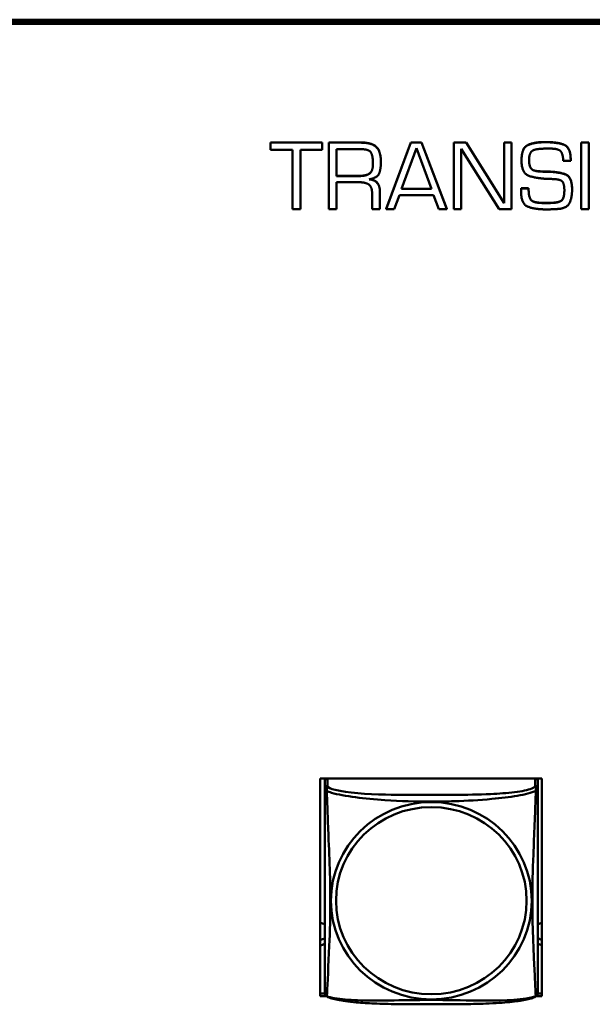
# Model space of a CAD drawing. Header units: inches. Extents: x 0.8 to 75.7, y -7.8 to 49.3.
# Tile 260 of 339: x 59.9 to 61.2, y 13.8 to 16. Entities that reach past the tile are written whole.
import ezdxf

# ---------------------------------------------------------------- set-up
doc = ezdxf.new("R2010")
doc.units = ezdxf.units.IN
doc.header["$MEASUREMENT"] = 0
doc.layers.add('Visible Edges(ROSSANSI)', color=7, linetype='Continuous', lineweight=50)
doc.layers.add('Visible Tangent Edges(ROSSANSI)', color=7, linetype='Continuous', lineweight=50)

msp = doc.modelspace()

# ---------------------------------------------------------------- linework, layer by layer
at = {"layer": 'Visible Edges(ROSSANSI)'}
for p, q in [((56.4653, 16.0014), (69.1231, 16.0014)), ((56.4653, 15.9981), (69.1231, 15.9981)), ((69.1231, 15.9977), (56.4653, 15.9977)), ((69.1231, 15.992), (56.4653, 15.992)), ((60.4454, 15.7292), (60.4454, 15.7288)), ((60.4454, 15.7292), (60.5596, 15.7292)), ((60.4454, 15.7288), (60.4454, 15.7132)), ((60.5596, 15.7288), (60.4454, 15.7288)), ((60.5596, 15.7292), (60.5596, 15.7288)), ((60.5596, 15.7132), (60.5596, 15.7288)), ((60.5747, 15.7292), (60.6458, 15.7292)), ((60.5747, 15.7292), (60.5747, 15.7288)), ((60.6458, 15.7288), (60.5747, 15.7288)), ((60.5747, 15.7288), (60.5747, 15.5816)), ((60.7018, 15.5819), (60.7565, 15.7292)), ((60.7565, 15.7288), (60.7018, 15.5816)), ((60.7565, 15.7292), (60.7565, 15.7288)), ((60.7565, 15.7292), (60.7805, 15.7292)), ((60.7805, 15.7288), (60.7565, 15.7288)), ((60.7805, 15.7292), (60.7805, 15.7288)), ((60.7805, 15.7292), (60.8365, 15.5819)), ((60.8365, 15.5816), (60.7805, 15.7288)), ((60.8518, 15.7292), (60.8518, 15.7288)), ((60.8518, 15.7292), (60.8793, 15.7292)), ((60.8518, 15.7288), (60.8518, 15.5816)), ((60.8793, 15.7288), (60.8518, 15.7288)), ((60.8793, 15.7292), (60.8793, 15.7288)), ((60.8793, 15.7292), (60.9636, 15.5947)), ((60.9636, 15.5943), (60.8793, 15.7288)), ((60.9636, 15.7292), (60.9636, 15.7288)), ((60.9636, 15.7292), (60.98, 15.7292)), ((60.9636, 15.7288), (60.9636, 15.5943)), ((60.98, 15.7288), (60.9636, 15.7288)), ((60.98, 15.7292), (60.98, 15.7288)), ((60.98, 15.5816), (60.98, 15.7288)), ((61.0532, 15.7301), (61.0572, 15.7301)), ((61.0572, 15.7297), (61.0532, 15.7297)), ((61.1344, 15.7292), (61.1344, 15.7288)), ((61.1344, 15.7292), (61.1515, 15.7292)), ((61.1344, 15.7288), (61.1344, 15.5816)), ((61.1515, 15.7288), (61.1344, 15.7288)), ((61.1515, 15.7292), (61.1515, 15.7288)), ((61.1515, 15.5816), (61.1515, 15.7288)), ((60.4454, 15.7132), (60.4941, 15.7132)), ((60.4941, 15.7132), (60.4941, 15.5816)), ((60.5115, 15.7132), (60.5596, 15.7132)), ((60.5115, 15.5816), (60.5115, 15.7132)), ((60.5914, 15.6547), (60.5914, 15.7143)), ((60.5914, 15.7143), (60.646, 15.7143)), ((60.7357, 15.6261), (60.7688, 15.7166)), ((60.7688, 15.7166), (60.8021, 15.6261)), ((60.8683, 15.7148), (60.9526, 15.5816)), ((60.8683, 15.5816), (60.8683, 15.7148)), ((61.0577, 15.7156), (61.0658, 15.7156)), ((60.6901, 15.6866), (60.6901, 15.6862)), ((61.002, 15.6902), (61.002, 15.6898)), ((61.0947, 15.6884), (61.1111, 15.6884)), ((61.1111, 15.691), (61.1111, 15.6906)), ((61.1111, 15.6884), (61.1111, 15.6906)), ((60.5914, 15.6551), (60.6402, 15.6551)), ((60.6402, 15.6547), (60.5914, 15.6547)), ((61.041, 15.6654), (61.041, 15.665)), ((61.0601, 15.6647), (61.0601, 15.6643)), ((60.5914, 15.641), (60.6424, 15.641)), ((60.5914, 15.5816), (60.5914, 15.641)), ((60.6708, 15.6153), (60.6708, 15.5816)), ((60.6881, 15.6195), (60.6881, 15.6191)), ((60.6881, 15.5816), (60.6881, 15.6191)), ((60.7198, 15.5816), (60.7313, 15.6126)), ((60.7313, 15.6126), (60.807, 15.6126)), ((60.8021, 15.6261), (60.7357, 15.6261)), ((60.7359, 15.6265), (60.802, 15.6265)), ((60.807, 15.6126), (60.8188, 15.5816)), ((61.001, 15.6225), (61.001, 15.6221)), ((61.0013, 15.6243), (61.0013, 15.6239)), ((61.0015, 15.6279), (61.0015, 15.6275)), ((61.0015, 15.6279), (61.0177, 15.6279)), ((61.0177, 15.6275), (61.0015, 15.6275)), ((61.0177, 15.6279), (61.0177, 15.6275)), ((61.1141, 15.625), (61.1141, 15.6246)), ((61.0498, 15.5954), (61.064, 15.5954)), ((61.064, 15.595), (61.0498, 15.595)), ((60.4941, 15.5816), (60.5115, 15.5816)), ((60.5747, 15.5816), (60.5914, 15.5816)), ((60.6708, 15.5816), (60.6881, 15.5816)), ((60.7018, 15.5819), (60.7018, 15.5816)), ((60.7018, 15.5816), (60.7198, 15.5816)), ((60.8188, 15.5816), (60.8365, 15.5816)), ((60.8365, 15.5819), (60.8365, 15.5816)), ((60.8518, 15.5816), (60.8683, 15.5816)), ((60.9526, 15.5816), (60.98, 15.5816)), ((61.1344, 15.5816), (61.1515, 15.5816)), ((60.5558, 13.8363), (60.5558, 14.3188)), ((60.5558, 14.3188), (61.0473, 14.3188)), ((60.5658, 14.3144), (60.5658, 14.2967)), ((61.0382, 14.2967), (61.0382, 14.3144)), ((61.0473, 14.3188), (61.0473, 13.8363)), ((60.5558, 13.8424), (60.5658, 13.8424)), ((61.0381, 13.8424), (61.0473, 13.8424)), ((60.5689, 13.8363), (60.5558, 13.8363)), ((61.0473, 13.8363), (61.035, 13.8363))]:
    msp.add_line(p, q, dxfattribs=at)
for centre, start, end in [((60.5795, 13.8437), 180, 189.1496), ((61.0244, 13.8437), 350.8504, 360)]:
    msp.add_arc(centre, 0.0138, start, end, dxfattribs=at)
for centre, major_axis, start_param, end_param in [((60.5717, 14.3144), (-0.00591, 0), 5.403119, 6.283185), ((61.0323, 14.3144), (0.00591, 0), 0, 0.880066), ((60.5523, 13.9741), (0.0255, 0), 1.012755, 1.431657), ((61.0523, 13.9741), (0.0255, 0), 1.766847, 2.154575), ((60.5523, 13.9861), (0.0255, 0), 4.851528, 5.27043), ((60.5523, 13.9741), (-0.0255, 0), 1.709936, 2.128837), ((61.0523, 13.9861), (0.0255, 0), 4.12861, 4.516339), ((61.0523, 13.9741), (-0.0255, 0), 0.987017, 1.374746)]:
    msp.add_ellipse(centre, major_axis=major_axis, ratio=0.981793, start_param=start_param, end_param=end_param, dxfattribs=at)
for points in [[(60.6458, 15.7292), (60.6692, 15.7292), (60.6901, 15.7102), (60.6901, 15.6866)], [(60.6901, 15.6862), (60.6901, 15.7098), (60.6692, 15.7288), (60.6458, 15.7288)], [(61.002, 15.6902), (61.002, 15.7169), (61.0298, 15.7301), (61.0532, 15.7301)], [(61.0532, 15.7297), (61.0298, 15.7297), (61.002, 15.7165), (61.002, 15.6898)], [(61.0572, 15.7301), (61.0805, 15.7301), (61.1111, 15.7193), (61.1111, 15.691)], [(61.1111, 15.6906), (61.1111, 15.7189), (61.0805, 15.7297), (61.0572, 15.7297)], [(60.646, 15.7143), (60.6644, 15.7143), (60.6725, 15.6982), (60.6725, 15.6822)], [(61.0187, 15.6906), (61.0187, 15.6922), (61.019, 15.6957), (61.0192, 15.6975)], [(61.0192, 15.6975), (61.0197, 15.7014), (61.0231, 15.7089), (61.0266, 15.7112)], [(61.0266, 15.7112), (61.0295, 15.7129), (61.0386, 15.7147), (61.0432, 15.7151)], [(61.0432, 15.7151), (61.0473, 15.7154), (61.0547, 15.7156), (61.0577, 15.7156)], [(61.0658, 15.7156), (61.083, 15.7156), (61.0938, 15.7048), (61.0947, 15.6884)], [(60.6725, 15.6822), (60.6725, 15.6655), (60.6573, 15.6547), (60.6402, 15.6547)], [(60.6638, 15.6473), (60.6833, 15.6509), (60.6901, 15.6715), (60.6901, 15.6862)], [(61.002, 15.6898), (61.002, 15.6603), (61.0366, 15.6494), (61.0601, 15.6485)], [(61.041, 15.665), (61.0266, 15.6658), (61.0187, 15.6785), (61.0187, 15.6906)], [(61.041, 15.6654), (61.0459, 15.665), (61.0554, 15.6647), (61.0601, 15.6647)], [(61.0601, 15.6643), (61.0554, 15.6643), (61.0459, 15.6646), (61.041, 15.665)], [(61.0601, 15.6647), (61.0824, 15.6643), (61.1141, 15.6539), (61.1141, 15.625)], [(61.1141, 15.6246), (61.1141, 15.6535), (61.0824, 15.6639), (61.0601, 15.6643)], [(60.6424, 15.641), (60.657, 15.641), (60.6708, 15.6299), (60.6708, 15.6153)], [(60.6881, 15.6191), (60.6881, 15.6312), (60.6769, 15.6465), (60.6638, 15.6473)], [(61.0601, 15.6485), (61.0635, 15.6485), (61.0702, 15.6482), (61.0736, 15.648)], [(61.0736, 15.648), (61.0883, 15.6473), (61.097, 15.6376), (61.097, 15.6229)], [(61.001, 15.6225), (61.001, 15.6234), (61.0013, 15.6243)], [(61.0013, 15.6239), (61.001, 15.623), (61.001, 15.6213), (61.001, 15.6204)], [(61.001, 15.6207), (61.001, 15.6215), (61.001, 15.6221)], [(61.001, 15.6204), (61.001, 15.5926), (61.0316, 15.5809), (61.055, 15.5809)], [(61.0013, 15.6243), (61.0013, 15.6252), (61.0015, 15.627), (61.0015, 15.6279)], [(61.0015, 15.6275), (61.0015, 15.6266), (61.0013, 15.6248), (61.0013, 15.6239)], [(61.0177, 15.6279), (61.0177, 15.6077), (61.0292, 15.5954), (61.0498, 15.5954)], [(61.0498, 15.595), (61.0292, 15.595), (61.0177, 15.6073), (61.0177, 15.6275)], [(61.097, 15.6229), (61.097, 15.6041), (61.0827, 15.595), (61.064, 15.595)], [(61.0835, 15.5818), (61.104, 15.5837), (61.1141, 15.6078), (61.1141, 15.6246)], [(61.055, 15.5809), (61.0586, 15.5809), (61.0658, 15.5809), (61.0693, 15.5811)], [(61.0693, 15.5811), (61.0727, 15.5813), (61.08, 15.5816), (61.0835, 15.5818)]]:
    msp.add_open_spline(points, degree=2, dxfattribs=at)
for points, degree, knots in [([(60.6402, 15.6551), (60.6573, 15.6551), (60.6725, 15.6658), (60.6725, 15.6824)], 2, [0, 0, 0, 1, 1.995079, 1.995079, 1.995079]), ([(61.0187, 15.6908), (61.0188, 15.6788), (61.0266, 15.6662), (61.041, 15.6654)], 2, [0.008871, 0.008871, 0.008871, 1, 2, 2, 2]), ([(60.6653, 15.6476), (60.6772, 15.6465), (60.6881, 15.6316), (60.6881, 15.6195)], 2, [0.054864, 0.054864, 0.054864, 1, 2, 2, 2]), ([(61.064, 15.5954), (61.0827, 15.5954), (61.0969, 15.6045), (61.097, 15.6231)], 2, [0, 0, 0, 1, 1.99495, 1.99495, 1.99495]), ([(60.5658, 14.2967), (60.5658, 14.2941), (60.5658, 14.2895), (60.5658, 14.2834), (60.5658, 14.2721), (60.5658, 14.2557), (60.5658, 14.2379), (60.5658, 14.22), (60.5658, 14.2008), (60.5658, 14.1817), (60.5658, 14.1545), (60.5658, 14.1274), (60.5658, 14.1006), (60.5658, 14.0839), (60.5658, 14.0672), (60.5658, 14.0506), (60.5658, 14.0174), (60.5658, 13.9842), (60.5658, 13.952), (60.5658, 13.9118), (60.5658, 13.8714), (60.5658, 13.8527), (60.5658, 13.847), (60.5658, 13.8438), (60.5658, 13.8437)], 3, [0.325731, 0.325731, 0.325731, 0.325731, 0.404774, 0.404774, 0.404774, 0.550532, 0.550532, 0.550532, 0.69629, 0.69629, 0.69629, 0.902598, 0.902598, 0.902598, 1.03154, 1.03154, 1.03154, 1.289425, 1.289425, 1.289425, 1.610774, 1.610774, 1.610774, 1.710218, 1.710218, 1.710218, 1.710218]), ([(61.0382, 13.8437), (61.0382, 13.8437), (61.0382, 13.8446), (61.0382, 13.8463), (61.0382, 13.8509), (61.0382, 13.8619), (61.0382, 13.8757), (61.0382, 13.8895), (61.0382, 13.9061), (61.0382, 13.9235), (61.0382, 13.9481), (61.0382, 13.9745), (61.0382, 14.0009), (61.0382, 14.0174), (61.0382, 14.034), (61.0382, 14.0506), (61.0382, 14.0838), (61.0382, 14.1171), (61.0382, 14.1511), (61.0382, 14.1934), (61.0382, 14.2392), (61.0382, 14.2708), (61.0382, 14.2832), (61.0382, 14.2926), (61.0382, 14.2967)], 3, [0.352862, 0.352862, 0.352862, 0.352862, 0.404774, 0.404774, 0.404774, 0.550532, 0.550532, 0.550532, 0.69629, 0.69629, 0.69629, 0.902598, 0.902598, 0.902598, 1.03154, 1.03154, 1.03154, 1.289425, 1.289425, 1.289425, 1.610774, 1.610774, 1.610774, 1.73735, 1.73735, 1.73735, 1.73735]), ([(60.57, 13.8356), (60.5694, 13.8359), (60.5689, 13.8363), (60.568, 13.8371), (60.5676, 13.8376), (60.567, 13.8384), (60.5668, 13.8389), (60.5664, 13.8397), (60.5663, 13.8401), (60.5661, 13.8409), (60.566, 13.8412), (60.5659, 13.8415)], 3, [0.02273771, 0.02273771, 0.02273771, 0.02273771, 0.02954865, 0.02954865, 0.03635958, 0.03635958, 0.04317052, 0.04317052, 0.04998146, 0.04998146, 0.0567924, 0.0567924, 0.0567924, 0.0567924]), ([(61.034, 13.8356), (61.0346, 13.8359), (61.0351, 13.8363), (61.036, 13.8371), (61.0364, 13.8376), (61.037, 13.8384), (61.0372, 13.8389), (61.0376, 13.8397), (61.0377, 13.8401), (61.0379, 13.8409), (61.038, 13.8412), (61.038, 13.8415)], 3, [0.02273771, 0.02273771, 0.02273771, 0.02273771, 0.02954865, 0.02954865, 0.03635958, 0.03635958, 0.04317052, 0.04317052, 0.04998146, 0.04998146, 0.0567924, 0.0567924, 0.0567924, 0.0567924]), ([(61.034, 13.8356), (61.0307, 13.8338), (61.0271, 13.8326), (61.0191, 13.8302), (61.0147, 13.8291), (61.0052, 13.8272), (61.0002, 13.8264), (60.989, 13.8248), (60.9828, 13.8241), (60.9689, 13.8227), (60.9612, 13.822), (60.9434, 13.8209), (60.9331, 13.8203), (60.9082, 13.8194), (60.8935, 13.8191), (60.8618, 13.8186), (60.8448, 13.8185), (60.8108, 13.8184), (60.7938, 13.8184), (60.7598, 13.8185), (60.7428, 13.8186), (60.7088, 13.8191), (60.6916, 13.8195), (60.6614, 13.8208), (60.6483, 13.8216), (60.6273, 13.8234), (60.6192, 13.8242), (60.6056, 13.8261), (60.5999, 13.827), (60.5898, 13.829), (60.5854, 13.83), (60.5772, 13.8324), (60.5735, 13.8338), (60.57, 13.8356)], 3, [-1.678204, -1.678204, -1.678204, -1.678204, -1.629815, -1.629815, -1.580861, -1.580861, -1.532583, -1.532583, -1.479316, -1.479316, -1.416961, -1.416961, -1.337799, -1.337799, -1.226353, -1.226353, -1.09702, -1.09702, -0.967687, -0.967687, -0.838354, -0.838354, -0.709022, -0.709022, -0.60577, -0.60577, -0.53827, -0.53827, -0.483941, -0.483941, -0.435529, -0.435529, -0.384876, -0.384876, -0.384876, -0.384876])]:
    msp.add_open_spline(points, degree=degree, knots=knots, dxfattribs=at)
at = {"layer": 'Visible Tangent Edges(ROSSANSI)'}
for p, q in [((60.6458, 15.7292), (60.6458, 15.7288)), ((61.0532, 15.7301), (61.0532, 15.7297)), ((61.0572, 15.7301), (61.0572, 15.7297)), ((60.6402, 15.6551), (60.6402, 15.6547)), ((61.0498, 15.5954), (61.0498, 15.595)), ((61.064, 15.5954), (61.064, 15.595)), ((60.5717, 14.3025), (60.5717, 14.3188)), ((61.0323, 14.3188), (61.0323, 14.3025))]:
    msp.add_line(p, q, dxfattribs=at)
for centre, major_axis, start_param, end_param in [((60.5717, 14.2967), (-0.00591, 0), 4.712389, 6.283185), ((61.0323, 14.2967), (0.00591, 0), 0, 1.570796)]:
    msp.add_ellipse(centre, major_axis=major_axis, ratio=0.981793, start_param=start_param, end_param=end_param, dxfattribs=at)
for centre, major_axis in [((60.802, 14.048), (-0.2227, 0)), ((60.802, 14.0482), (-0.2113, 0))]:
    msp.add_ellipse(centre, major_axis=major_axis, ratio=0.981793, dxfattribs=at)
for points, knots in [([(60.5703, 14.2914), (60.5701, 14.2925), (60.57, 14.2936), (60.5699, 14.2955), (60.57, 14.2964), (60.5701, 14.2978), (60.5702, 14.2982), (60.5704, 14.2988), (60.5705, 14.299), (60.5706, 14.2996), (60.5707, 14.2998), (60.571, 14.3005), (60.5711, 14.3009), (60.5715, 14.3017), (60.5716, 14.3021), (60.5717, 14.3025)], [-0.00026741, -0.00026741, -0.00026741, -0.00026741, 0.01456352, 0.01456352, 0.03151317, 0.03151317, 0.04210669, 0.04210669, 0.04740346, 0.04740346, 0.05587828, 0.05587828, 0.06943799, 0.06943799, 0.0844808, 0.0844808, 0.0844808, 0.0844808]), ([(61.0323, 14.3025), (61.0317, 14.3005), (61.029, 14.2985), (61.0246, 14.2967), (61.0165, 14.2935), (61.0026, 14.2907), (60.9864, 14.2887), (60.9703, 14.2867), (60.9521, 14.2854), (60.9335, 14.2845), (60.9071, 14.2833), (60.8798, 14.2829), (60.8527, 14.2827), (60.8358, 14.2826), (60.8189, 14.2825), (60.802, 14.2825), (60.7681, 14.2825), (60.7343, 14.2826), (60.7006, 14.2834), (60.6586, 14.2845), (60.6147, 14.2872), (60.5891, 14.2937), (60.579, 14.2962), (60.5726, 14.2993), (60.5717, 14.3025)], [0.325731, 0.325731, 0.325731, 0.325731, 0.404774, 0.404774, 0.404774, 0.550532, 0.550532, 0.550532, 0.69629, 0.69629, 0.69629, 0.902598, 0.902598, 0.902598, 1.03154, 1.03154, 1.03154, 1.289425, 1.289425, 1.289425, 1.610774, 1.610774, 1.610774, 1.73735, 1.73735, 1.73735, 1.73735]), ([(61.0323, 14.3025), (61.0324, 14.3021), (61.0325, 14.3017), (61.0328, 14.3009), (61.033, 14.3005), (61.0333, 14.2998), (61.0334, 14.2996), (61.0335, 14.299), (61.0336, 14.2988), (61.0337, 14.2982), (61.0338, 14.2978), (61.034, 14.2964), (61.0341, 14.2955), (61.034, 14.2936), (61.0339, 14.2925), (61.0337, 14.2914)], [-0.0844808, -0.0844808, -0.0844808, -0.0844808, -0.06943799, -0.06943799, -0.05587828, -0.05587828, -0.04740346, -0.04740346, -0.04210669, -0.04210669, -0.03151317, -0.03151317, -0.01456352, -0.01456352, 0.00026741, 0.00026741, 0.00026741, 0.00026741]), ([(60.5658, 14.2967), (60.5658, 14.2964), (60.5658, 14.2961), (60.5658, 14.2957), (60.5659, 14.2955), (60.566, 14.2952), (60.5661, 14.2951), (60.5662, 14.2949), (60.5663, 14.2948), (60.5665, 14.2946), (60.5667, 14.2944), (60.5673, 14.2938), (60.5678, 14.2934), (60.5689, 14.2925), (60.5695, 14.292), (60.5703, 14.2914)], [-0.0844808, -0.0844808, -0.0844808, -0.0844808, -0.06943799, -0.06943799, -0.05587828, -0.05587828, -0.04740346, -0.04740346, -0.04210669, -0.04210669, -0.03151317, -0.03151317, -0.01456352, -0.01456352, 0.00026741, 0.00026741, 0.00026741, 0.00026741]), ([(60.5703, 13.8365), (60.5704, 13.8381), (60.5706, 13.8404), (60.5707, 13.8432), (60.5718, 13.8631), (60.5739, 13.9062), (60.5756, 13.9477), (60.577, 13.981), (60.578, 14.0145), (60.578, 14.048), (60.578, 14.0647), (60.5778, 14.0815), (60.5773, 14.0985), (60.5767, 14.1257), (60.5755, 14.1538), (60.5743, 14.1823), (60.5735, 14.2025), (60.5727, 14.223), (60.572, 14.2422), (60.5712, 14.2613), (60.5706, 14.2791), (60.5703, 14.2914)], [-1.657319, -1.657319, -1.657319, -1.657319, -1.610774, -1.610774, -1.610774, -1.289425, -1.289425, -1.289425, -1.03154, -1.03154, -1.03154, -0.902598, -0.902598, -0.902598, -0.69629, -0.69629, -0.69629, -0.550532, -0.550532, -0.550532, -0.405761, -0.405761, -0.405761, -0.405761]), ([(60.5703, 14.2914), (60.5731, 14.2901), (60.5766, 14.2888), (60.5806, 14.2876), (60.6083, 14.2793), (60.6553, 14.2742), (60.6988, 14.2713), (60.7337, 14.2689), (60.7679, 14.2679), (60.802, 14.2679), (60.819, 14.2679), (60.8361, 14.2682), (60.8532, 14.2687), (60.8807, 14.2696), (60.9089, 14.2712), (60.9365, 14.2737), (60.9561, 14.2755), (60.9754, 14.2778), (60.9927, 14.2808), (61.0099, 14.2838), (61.0248, 14.2874), (61.0337, 14.2914)], [-1.657319, -1.657319, -1.657319, -1.657319, -1.610774, -1.610774, -1.610774, -1.289425, -1.289425, -1.289425, -1.03154, -1.03154, -1.03154, -0.902598, -0.902598, -0.902598, -0.69629, -0.69629, -0.69629, -0.550532, -0.550532, -0.550532, -0.405761, -0.405761, -0.405761, -0.405761]), ([(61.0337, 14.2914), (61.0336, 14.2874), (61.0334, 14.2829), (61.0333, 14.2779), (61.0322, 14.2435), (61.03, 14.1943), (61.0283, 14.1503), (61.027, 14.1151), (61.026, 14.0815), (61.026, 14.048), (61.026, 14.0313), (61.0262, 14.0146), (61.0266, 13.9978), (61.0273, 13.9711), (61.0285, 13.9439), (61.0296, 13.9181), (61.0305, 13.8999), (61.0313, 13.8824), (61.032, 13.8677), (61.0327, 13.8531), (61.0333, 13.8415), (61.0337, 13.8365)], [-1.657319, -1.657319, -1.657319, -1.657319, -1.610774, -1.610774, -1.610774, -1.289425, -1.289425, -1.289425, -1.03154, -1.03154, -1.03154, -0.902598, -0.902598, -0.902598, -0.69629, -0.69629, -0.69629, -0.550532, -0.550532, -0.550532, -0.405761, -0.405761, -0.405761, -0.405761]), ([(61.0337, 14.2914), (61.0344, 14.292), (61.0351, 14.2925), (61.0362, 14.2934), (61.0367, 14.2938), (61.0373, 14.2944), (61.0375, 14.2946), (61.0377, 14.2948), (61.0377, 14.2949), (61.0379, 14.2951), (61.038, 14.2952), (61.0381, 14.2955), (61.0381, 14.2957), (61.0382, 14.2961), (61.0382, 14.2964), (61.0382, 14.2967)], [-0.00026741, -0.00026741, -0.00026741, -0.00026741, 0.01456352, 0.01456352, 0.03151317, 0.03151317, 0.04210669, 0.04210669, 0.04740346, 0.04740346, 0.05587828, 0.05587828, 0.06943799, 0.06943799, 0.0844808, 0.0844808, 0.0844808, 0.0844808]), ([(60.5703, 13.8365), (60.5695, 13.8367), (60.5689, 13.8369), (60.5678, 13.8377), (60.5673, 13.8382), (60.5667, 13.8391), (60.5665, 13.8395), (60.5663, 13.8401), (60.5662, 13.8403), (60.5661, 13.8408), (60.566, 13.8411), (60.566, 13.8415), (60.5659, 13.8415), (60.5659, 13.8415)], [-0.00026741, -0.00026741, -0.00026741, -0.00026741, 0.01456352, 0.01456352, 0.03151317, 0.03151317, 0.04210669, 0.04210669, 0.04740346, 0.04740346, 0.05587828, 0.05587828, 0.0567924, 0.0567924, 0.0567924, 0.0567924]), ([(61.038, 13.8415), (61.038, 13.8415), (61.038, 13.8415), (61.038, 13.8411), (61.0379, 13.8408), (61.0377, 13.8403), (61.0377, 13.8401), (61.0375, 13.8395), (61.0373, 13.8391), (61.0367, 13.8382), (61.0362, 13.8377), (61.0351, 13.8369), (61.0344, 13.8367), (61.0337, 13.8365)], [-0.0567924, -0.0567924, -0.0567924, -0.0567924, -0.05587828, -0.05587828, -0.04740346, -0.04740346, -0.04210669, -0.04210669, -0.03151317, -0.03151317, -0.01456352, -0.01456352, 0.00026741, 0.00026741, 0.00026741, 0.00026741]), ([(60.57, 13.8356), (60.5699, 13.8356), (60.5699, 13.8357), (60.57, 13.8359), (60.5701, 13.8361), (60.5703, 13.8365)], [-0.02273771, -0.02273771, -0.02273771, -0.02273771, -0.01456352, -0.01456352, 0.00026741, 0.00026741, 0.00026741, 0.00026741]), ([(61.0337, 13.8365), (61.0308, 13.8354), (61.0273, 13.8344), (61.0233, 13.8335), (60.9957, 13.8273), (60.9487, 13.8263), (60.9052, 13.8268), (60.8703, 13.8272), (60.8361, 13.8281), (60.802, 13.8281), (60.7849, 13.8281), (60.7679, 13.8279), (60.7507, 13.8276), (60.7232, 13.8272), (60.6951, 13.8265), (60.6674, 13.8267), (60.6479, 13.8269), (60.6285, 13.8276), (60.6112, 13.8291), (60.5941, 13.8307), (60.5791, 13.8331), (60.5703, 13.8365)], [-1.657319, -1.657319, -1.657319, -1.657319, -1.610774, -1.610774, -1.610774, -1.289425, -1.289425, -1.289425, -1.03154, -1.03154, -1.03154, -0.902598, -0.902598, -0.902598, -0.69629, -0.69629, -0.69629, -0.550532, -0.550532, -0.550532, -0.405761, -0.405761, -0.405761, -0.405761]), ([(61.0337, 13.8365), (61.0339, 13.8361), (61.034, 13.8359), (61.034, 13.8357), (61.034, 13.8356), (61.034, 13.8356)], [-0.00026741, -0.00026741, -0.00026741, -0.00026741, 0.01456352, 0.01456352, 0.02273771, 0.02273771, 0.02273771, 0.02273771])]:
    msp.add_open_spline(points, degree=3, knots=knots, dxfattribs=at)

doc.saveas('drawing.dxf')
